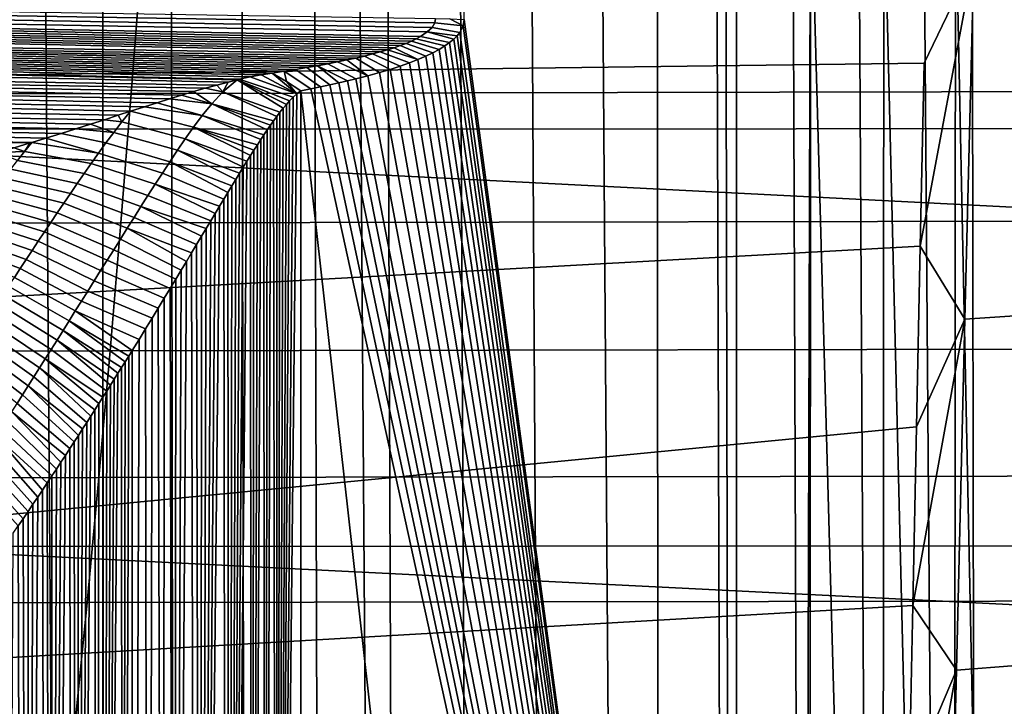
# Model space of a CAD drawing. Header units: metres. Extents: x -23 to 242, y -40 to 23.
# Tile 254 of 450: x 73.8 to 76.19, y -8.53 to -6.86. Entities that reach past the tile are written whole.
import ezdxf

# ---------------------------------------------------------------- set-up
doc = ezdxf.new("R2010")
doc.units = ezdxf.units.M
doc.layers.add('solid_10171013', color=7, linetype='CONTINUOUS')

msp = doc.modelspace()

# ---------------------------------------------------------------- linework, layer by layer
at = {"layer": 'solid_10171013'}
for points in [[(76.104385, -1.898213, 119.716393), (76.143288, -26.062107, 176.691559), (76.338768, -25.978065, 176.727234), (76.24601, -1.830336, 119.730057)], [(76.104385, -1.898213, 119.716393), (75.95903, -1.971815, 119.701981), (76.143288, -26.062107, 176.691559)], [(75.810661, -2.051144, 119.686897), (75.94709, -26.152843, 176.653046), (76.143288, -26.062107, 176.691559), (75.95903, -1.971815, 119.701981)], [(75.659042, -2.136578, 119.670906), (75.750351, -26.250383, 176.611649), (75.94709, -26.152843, 176.653046), (75.810661, -2.051144, 119.686897)], [(75.503716, -2.228655, 119.65361), (75.553268, -26.354824, 176.567307), (75.750351, -26.250383, 176.611649), (75.659042, -2.136578, 119.670906)], [(75.344513, -2.327864, 119.634789), (75.356079, -26.466238, 176.52002), (75.553268, -26.354824, 176.567307), (75.477478, -2.244663, 119.650574)], [(75.503716, -2.228655, 119.65361), (75.477478, -2.244663, 119.650574), (75.553268, -26.354824, 176.567307)], [(75.344513, -2.327864, 119.634789), (75.182076, -2.434307, 119.614563), (75.356079, -26.466238, 176.52002)], [(75.016739, -2.548087, 119.592575), (75.159157, -26.58461, 176.469772), (75.356079, -26.466238, 176.52002), (75.182076, -2.434307, 119.614563)], [(74.848808, -2.669303, 119.568451), (74.962875, -26.709896, 176.416595), (75.159157, -26.58461, 176.469772), (75.016739, -2.548087, 119.592575)], [(74.676903, -2.799476, 119.541786), (74.766434, -26.842863, 176.360153), (74.962875, -26.709896, 176.416595), (74.848808, -2.669303, 119.568451)], [(74.676903, -2.799476, 119.541786), (74.596054, -2.862911, 119.528572), (74.766434, -26.842863, 176.360153)], [(74.502319, -2.938279, 119.512711), (74.571205, -26.982815, 176.300751), (74.766434, -26.842863, 176.360153), (74.596054, -2.862911, 119.528572)], [(74.329208, -3.082758, 119.481789), (74.37986, -27.127899, 176.239166), (74.571205, -26.982815, 176.300751), (74.502319, -2.938279, 119.512711)], [(74.16114, -3.22994, 119.449669), (74.193703, -27.276999, 176.175873), (74.37986, -27.127899, 176.239166), (74.329208, -3.082758, 119.481789)], [(73.996605, -3.381177, 119.416145), (74.011604, -27.431065, 176.110474), (74.193703, -27.276999, 176.175873), (74.16114, -3.22994, 119.449669)], [(73.996605, -3.381177, 119.416145), (73.835793, -3.536384, 119.381157), (74.011604, -27.431065, 176.110474)], [(73.717133, -3.655942, 119.353729), (73.835091, -27.588884, 176.043488), (74.011604, -27.431065, 176.110474), (73.835793, -3.536384, 119.381157)], [(73.717133, -3.655942, 119.353729), (73.680176, -3.694104, 119.344887), (73.835091, -27.588884, 176.043488)], [(73.530739, -3.853148, 119.307556), (73.665634, -27.749008, 175.97551), (73.835091, -27.588884, 176.043488), (73.680176, -3.694104, 119.344887)], [(79.305382, -7.471393, 77.894066), (61.950001, -6.585158, 77.562286), (61.950001, -5.586513, 77.244003), (79.329102, -6.489503, 77.529266)], [(76.003716, -6.5142, 80.529427), (76.01281, -6.060175, 80.368004), (64.862846, -6.165939, 79.37455), (64.862846, -7.104184, 79.711151)], [(77.658401, -6.106634, 279.808746), (73.676163, -6.108139, 279.105164), (73.692307, -7.124111, 278.995392), (77.674248, -7.122291, 279.698303)], [(74.877266, -6.85745, 95.327362), (74.877266, -6.427646, 94.314804), (75.538429, -6.459542, 94.30127), (75.538429, -11.750434, 106.765831)], [(75.70343, -11.762183, 106.753777), (75.538429, -11.750434, 106.765831), (75.538429, -6.459542, 94.30127), (75.718765, -6.475808, 94.294365)], [(75.717201, -11.763705, 106.752441), (75.70343, -11.762183, 106.753777), (75.718765, -6.475808, 94.294365)], [(75.866447, -11.785673, 106.734642), (75.717201, -11.763705, 106.752441), (75.718765, -6.475808, 94.294365)], [(75.893845, -11.790813, 106.73069), (75.866447, -11.785673, 106.734642), (75.718765, -6.475808, 94.294365), (75.896767, -6.50703, 94.281113)], [(76.026184, -11.820646, 106.708542), (75.893845, -11.790813, 106.73069), (75.896767, -6.50703, 94.281113)], [(76.06694, -11.831558, 106.700676), (76.026184, -11.820646, 106.708542), (75.896767, -6.50703, 94.281113), (76.070961, -6.552955, 94.26162)], [(76.115143, -6.712284, 80.619919), (76.003716, -6.5142, 80.529427), (64.862846, -7.104184, 79.711151), (75.994591, -6.963645, 80.703056)], [(76.181511, -11.866785, 106.675743), (76.06694, -11.831558, 106.700676), (76.070961, -6.552955, 94.26162)], [(76.235107, -11.885664, 106.662598), (76.181511, -11.866785, 106.675743), (76.070961, -6.552955, 94.26162), (76.239929, -6.613204, 94.236038)], [(79.281624, -8.432868, 78.309639), (61.950001, -7.566603, 77.932579), (61.950001, -6.585158, 77.562286), (79.305382, -7.471393, 77.894066)], [(74.654144, -6.941367, 95.548729), (60.5, -6.710696, 95.637291), (60.5, -6.625322, 95.425896), (74.672722, -6.936352, 95.534805)], [(74.690208, -6.931258, 95.520821), (74.672722, -6.936352, 95.534805), (60.5, -6.625322, 95.425896)], [(74.706543, -6.926085, 95.506775), (74.690208, -6.931258, 95.520821), (60.5, -6.625322, 95.425896)], [(74.721748, -6.920827, 95.492653), (74.706543, -6.926085, 95.506775), (60.5, -6.625322, 95.425896)], [(74.735802, -6.915486, 95.478477), (74.721748, -6.920827, 95.492653), (60.5, -6.625322, 95.425896)], [(74.748642, -6.910081, 95.464279), (74.735802, -6.915486, 95.478477), (60.5, -6.625322, 95.425896)], [(74.760208, -6.904608, 95.450073), (74.748642, -6.910081, 95.464279), (60.5, -6.625322, 95.425896)], [(74.770554, -6.899058, 95.435822), (74.760208, -6.904608, 95.450073), (60.5, -6.625322, 95.425896)], [(74.787354, -6.887905, 95.407639), (74.770554, -6.899058, 95.435822), (60.5, -6.625322, 95.425896)], [(74.798866, -6.876718, 95.379967), (74.787354, -6.887905, 95.407639), (60.5, -6.625322, 95.425896)], [(74.805588, -6.865812, 95.353523), (74.798866, -6.876718, 95.379967), (60.5, -6.625322, 95.425896)], [(74.807503, -6.855207, 95.328316), (74.805588, -6.865812, 95.353523), (60.5, -6.625322, 95.425896)], [(74.275642, -7.016724, 95.775269), (60.5, -6.788481, 95.850998), (60.5, -6.710696, 95.637291), (74.303185, -7.009531, 95.752998)], [(74.325356, -7.004094, 95.736252), (74.303185, -7.009531, 95.752998), (60.5, -6.710696, 95.637291)], [(74.33033, -7.002932, 95.732674), (74.325356, -7.004094, 95.736252), (60.5, -6.710696, 95.637291)], [(74.35717, -6.997088, 95.714706), (74.33033, -7.002932, 95.732674), (60.5, -6.710696, 95.637291)], [(74.383698, -6.992006, 95.699036), (74.35717, -6.997088, 95.714706), (60.5, -6.710696, 95.637291)], [(74.409897, -6.987688, 95.685631), (74.383698, -6.992006, 95.699036), (60.5, -6.710696, 95.637291)], [(74.439095, -6.98333, 95.672043), (74.409897, -6.987688, 95.685631), (60.5, -6.710696, 95.637291)], [(74.467232, -6.978914, 95.65844), (74.439095, -6.98333, 95.672043), (60.5, -6.710696, 95.637291)], [(74.494308, -6.97444, 95.644821), (74.467232, -6.978914, 95.65844), (60.5, -6.710696, 95.637291)], [(74.520317, -6.96991, 95.631187), (74.494308, -6.97444, 95.644821), (60.5, -6.710696, 95.637291)], [(74.545265, -6.965322, 95.617546), (74.520317, -6.96991, 95.631187), (60.5, -6.710696, 95.637291)], [(74.569153, -6.960671, 95.603874), (74.545265, -6.965322, 95.617546), (60.5, -6.710696, 95.637291)], [(74.591995, -6.95595, 95.590157), (74.569153, -6.960671, 95.603874), (60.5, -6.710696, 95.637291)], [(74.613785, -6.951163, 95.576401), (74.591995, -6.95595, 95.590157), (60.5, -6.710696, 95.637291)], [(74.634506, -6.946305, 95.562599), (74.613785, -6.951163, 95.576401), (60.5, -6.710696, 95.637291)], [(74.654144, -6.941367, 95.548729), (74.634506, -6.946305, 95.562599), (60.5, -6.710696, 95.637291)], [(71.303764, -7.041927, 251.599991), (71.328163, -6.725116, 251.461563), (74.091881, -6.720509, 252.029938), (74.067947, -7.037704, 252.166504)], [(74.067947, -7.037704, 252.166504), (74.091881, -6.720509, 252.029938), (76.848671, -6.714632, 252.596848), (76.825233, -7.03208, 252.731583)], [(76.115143, -6.712284, 80.619919), (75.994591, -6.963645, 80.703056), (75.985504, -7.408175, 80.888779)], [(76.115143, -6.712284, 80.619919), (75.985504, -7.408175, 80.888779), (76.094002, -7.585477, 80.982292)], [(76.115143, -6.712284, 80.619919), (76.094002, -7.585477, 80.982292), (76.239082, -7.575611, 81.012131), (76.260147, -6.70392, 80.650543)], [(74.035774, -7.090316, 96.016678), (60.5, -6.858678, 96.067032), (60.5, -6.788481, 95.850998), (74.06636, -7.080494, 95.982697)], [(74.099777, -7.069784, 95.946335), (74.06636, -7.080494, 95.982697), (60.5, -6.788481, 95.850998)], [(74.13063, -7.059976, 95.913628), (74.099777, -7.069784, 95.946335), (60.5, -6.788481, 95.850998)], [(74.16082, -7.050505, 95.882561), (74.13063, -7.059976, 95.913628), (60.5, -6.788481, 95.850998)], [(74.190323, -7.041402, 95.853142), (74.16082, -7.050505, 95.882561), (60.5, -6.788481, 95.850998)], [(74.219299, -7.032721, 95.825455), (74.190323, -7.041402, 95.853142), (60.5, -6.788481, 95.850998)], [(74.247696, -7.024466, 95.799431), (74.219299, -7.032721, 95.825455), (60.5, -6.788481, 95.850998)], [(74.275642, -7.016724, 95.775269), (74.247696, -7.024466, 95.799431), (60.5, -6.788481, 95.850998)], [(73.826469, -7.156158, 96.263596), (60.5, -6.921353, 96.285652), (60.5, -6.858678, 96.067032), (73.860344, -7.145813, 96.22226)], [(73.8974, -7.134326, 96.177582), (73.860344, -7.145813, 96.22226), (60.5, -6.858678, 96.067032)], [(73.933411, -7.123012, 96.134743), (73.8974, -7.134326, 96.177582), (60.5, -6.858678, 96.067032)], [(73.968437, -7.111894, 96.093681), (73.933411, -7.123012, 96.134743), (60.5, -6.858678, 96.067032)], [(74.002571, -7.100983, 96.054321), (73.968437, -7.111894, 96.093681), (60.5, -6.858678, 96.067032)], [(74.035774, -7.090316, 96.016678), (74.002571, -7.100983, 96.054321), (60.5, -6.858678, 96.067032)], [(74.866287, -6.888909, 95.402946), (74.798866, -6.876718, 95.379967), (74.805588, -6.865812, 95.353523), (74.874802, -6.872979, 95.364273)], [(74.842392, -6.856049, 95.327957), (74.874802, -6.872979, 95.364273), (74.805588, -6.865812, 95.353523), (74.807503, -6.855207, 95.328316)], [(74.842392, -6.856049, 95.327957), (74.877266, -6.85745, 95.327362), (74.874802, -6.872979, 95.364273)], [(75.538429, -11.750434, 106.765831), (74.874802, -6.872979, 95.364273), (74.877266, -6.85745, 95.327362)], [(74.851624, -6.905222, 95.443344), (74.841583, -6.913464, 95.464111), (74.770554, -6.899058, 95.435822), (74.787354, -6.887905, 95.407639)], [(74.866287, -6.888909, 95.402946), (74.85981, -6.897034, 95.422958), (74.787354, -6.887905, 95.407639), (74.798866, -6.876718, 95.379967)], [(74.851624, -6.905222, 95.443344), (74.787354, -6.887905, 95.407639), (74.85981, -6.897034, 95.422958)], [(75.538429, -11.750434, 106.765831), (74.85981, -6.897034, 95.422958), (74.866287, -6.888909, 95.402946)], [(75.538429, -11.750434, 106.765831), (74.866287, -6.888909, 95.402946), (74.874802, -6.872979, 95.364273)], [(74.800766, -6.938343, 95.528191), (74.735802, -6.915486, 95.478477), (74.748642, -6.910081, 95.464279), (74.816193, -6.930096, 95.506699)], [(74.816193, -6.930096, 95.506699), (74.748642, -6.910081, 95.464279), (74.760208, -6.904608, 95.450073), (74.829788, -6.921782, 95.485283)], [(74.841583, -6.913464, 95.464111), (74.829788, -6.921782, 95.485283), (74.760208, -6.904608, 95.450073), (74.770554, -6.899058, 95.435822)], [(75.538429, -11.750434, 106.765831), (74.829788, -6.921782, 95.485283), (74.841583, -6.913464, 95.464111)], [(75.538429, -11.750434, 106.765831), (74.841583, -6.913464, 95.464111), (74.851624, -6.905222, 95.443344)], [(75.538429, -11.750434, 106.765831), (74.851624, -6.905222, 95.443344), (74.85981, -6.897034, 95.422958)], [(73.822258, -7.157435, 96.268776), (73.783005, -7.169191, 96.317284), (60.5, -6.921353, 96.285652)], [(73.826469, -7.156158, 96.263596), (73.822258, -7.157435, 96.268776), (60.5, -6.921353, 96.285652)], [(74.743683, -6.96278, 95.593422), (74.721123, -6.970755, 95.615234), (74.654144, -6.941367, 95.548729), (74.672722, -6.936352, 95.534805)], [(74.764473, -6.954721, 95.571648), (74.743683, -6.96278, 95.593422), (74.672722, -6.936352, 95.534805), (74.690208, -6.931258, 95.520821)], [(74.764473, -6.954721, 95.571648), (74.690208, -6.931258, 95.520821), (74.706543, -6.926085, 95.506775)], [(74.764473, -6.954721, 95.571648), (74.706543, -6.926085, 95.506775), (74.721748, -6.920827, 95.492653), (74.783508, -6.946562, 95.549873)], [(74.783508, -6.946562, 95.549873), (74.721748, -6.920827, 95.492653), (74.735802, -6.915486, 95.478477), (74.800766, -6.938343, 95.528191)], [(75.538429, -11.750434, 106.765831), (74.783508, -6.946562, 95.549873), (74.800766, -6.938343, 95.528191)], [(75.538429, -11.750434, 106.765831), (74.800766, -6.938343, 95.528191), (74.816193, -6.930096, 95.506699)], [(75.538429, -11.750434, 106.765831), (74.816193, -6.930096, 95.506699), (74.829788, -6.921782, 95.485283)], [(74.643158, -6.994097, 95.680679), (74.613792, -7.001675, 95.702477), (74.545265, -6.965322, 95.617546), (74.569153, -6.960671, 95.603874)], [(74.643158, -6.994097, 95.680679), (74.569153, -6.960671, 95.603874), (74.591995, -6.95595, 95.590157)], [(74.643158, -6.994097, 95.680679), (74.591995, -6.95595, 95.590157), (74.613785, -6.951163, 95.576401), (74.670837, -6.986419, 95.658882)], [(74.670837, -6.986419, 95.658882), (74.613785, -6.951163, 95.576401), (74.634506, -6.946305, 95.562599), (74.696823, -6.978639, 95.63707)], [(74.696823, -6.978639, 95.63707), (74.634506, -6.946305, 95.562599), (74.654144, -6.941367, 95.548729), (74.721123, -6.970755, 95.615234)], [(75.538429, -11.750434, 106.765831), (74.721123, -6.970755, 95.615234), (74.743683, -6.96278, 95.593422)], [(75.538429, -11.750434, 106.765831), (74.743683, -6.96278, 95.593422), (74.764473, -6.954721, 95.571648)], [(75.538429, -11.750434, 106.765831), (74.764473, -6.954721, 95.571648), (74.783508, -6.946562, 95.549873)], [(75.985504, -7.408175, 80.888779), (75.994591, -6.963645, 80.703056), (64.862846, -7.104184, 79.711151), (64.862846, -8.023236, 80.097092)], [(74.444817, -7.008325, 95.737991), (74.409897, -6.987688, 95.685631), (74.439095, -6.98333, 95.672043)], [(74.503868, -7.026225, 95.775055), (74.439095, -6.98333, 95.672043), (74.467232, -6.978914, 95.65844), (74.527336, -7.021402, 95.760544)], [(74.444817, -7.008325, 95.737991), (74.439095, -6.98333, 95.672043), (74.503868, -7.026225, 95.775055), (74.479668, -7.031003, 95.789558)], [(74.527336, -7.021402, 95.760544), (74.467232, -6.978914, 95.65844), (74.494308, -6.97444, 95.644821), (74.550064, -7.016536, 95.746033)], [(74.550064, -7.016536, 95.746033), (74.494308, -6.97444, 95.644821), (74.520317, -6.96991, 95.631187), (74.572044, -7.011626, 95.731514)], [(74.613792, -7.001675, 95.702477), (74.593285, -7.006672, 95.716995), (74.520317, -6.96991, 95.631187), (74.545265, -6.965322, 95.617546)], [(74.572044, -7.011626, 95.731514), (74.520317, -6.96991, 95.631187), (74.593285, -7.006672, 95.716995)], [(75.538429, -11.750434, 106.765831), (74.643158, -6.994097, 95.680679), (74.670837, -6.986419, 95.658882)], [(75.538429, -11.750434, 106.765831), (74.670837, -6.986419, 95.658882), (74.696823, -6.978639, 95.63707)], [(75.538429, -11.750434, 106.765831), (74.696823, -6.978639, 95.63707), (74.721123, -6.970755, 95.615234)], [(74.29052, -7.033258, 95.82122), (74.275642, -7.016724, 95.775269), (74.303185, -7.009531, 95.752998)], [(74.29052, -7.033258, 95.82122), (74.303185, -7.009531, 95.752998), (74.325356, -7.004094, 95.736252)], [(74.29052, -7.033258, 95.82122), (74.325356, -7.004094, 95.736252), (74.436852, -7.073045, 95.896706), (74.429123, -7.082785, 95.921616)], [(74.461166, -7.04635, 95.828629), (74.452682, -7.054773, 95.850113), (74.325356, -7.004094, 95.736252), (74.33033, -7.002932, 95.732674)], [(74.44471, -7.063708, 95.872864), (74.325356, -7.004094, 95.736252), (74.452682, -7.054773, 95.850113)], [(74.436852, -7.073045, 95.896706), (74.325356, -7.004094, 95.736252), (74.44471, -7.063708, 95.872864)], [(74.470177, -7.038435, 95.808456), (74.461166, -7.04635, 95.828629), (74.33033, -7.002932, 95.732674), (74.35717, -6.997088, 95.714706)], [(74.470177, -7.038435, 95.808456), (74.35717, -6.997088, 95.714706), (74.383698, -6.992006, 95.699036)], [(74.470177, -7.038435, 95.808456), (74.383698, -6.992006, 95.699036), (74.409897, -6.987688, 95.685631)], [(74.444817, -7.008325, 95.737991), (74.470177, -7.038435, 95.808456), (74.409897, -6.987688, 95.685631)], [(74.444817, -7.008325, 95.737991), (74.479668, -7.031003, 95.789558), (74.470177, -7.038435, 95.808456)], [(75.538429, -11.750434, 106.765831), (74.572044, -7.011626, 95.731514), (74.593285, -7.006672, 95.716995)], [(75.538429, -11.750434, 106.765831), (74.593285, -7.006672, 95.716995), (74.613792, -7.001675, 95.702477)], [(75.538429, -11.750434, 106.765831), (74.613792, -7.001675, 95.702477), (74.643158, -6.994097, 95.680679)], [(74.042839, -7.351829, 252.309723), (74.067947, -7.037704, 252.166504), (76.825233, -7.03208, 252.731583), (76.800629, -7.346531, 252.872955)], [(74.263649, -7.062047, 95.904808), (74.190323, -7.041402, 95.853142), (74.219299, -7.032721, 95.825455)], [(74.29052, -7.033258, 95.82122), (74.263649, -7.062047, 95.904808), (74.219299, -7.032721, 95.825455), (74.247696, -7.024466, 95.799431)], [(74.29052, -7.033258, 95.82122), (74.247696, -7.024466, 95.799431), (74.275642, -7.016724, 95.775269)], [(74.263649, -7.062047, 95.904808), (74.29052, -7.033258, 95.82122), (74.42144, -7.092923, 95.947609), (74.41375, -7.103445, 95.97467)], [(74.29052, -7.033258, 95.82122), (74.429123, -7.082785, 95.921616), (74.42144, -7.092923, 95.947609)], [(74.470177, -7.038435, 95.808456), (74.479668, -7.031003, 95.789558), (74.479668, -11.754031, 106.916313), (74.420731, -11.7581, 106.938278)], [(75.010025, -11.752278, 106.841049), (74.479668, -7.031003, 95.789558), (74.503868, -7.026225, 95.775055), (75.538429, -11.750434, 106.765831)], [(75.010025, -11.752278, 106.841049), (74.479668, -11.754031, 106.916313), (74.479668, -7.031003, 95.789558)], [(75.538429, -11.750434, 106.765831), (74.503868, -7.026225, 95.775055), (74.527336, -7.021402, 95.760544)], [(75.538429, -11.750434, 106.765831), (74.527336, -7.021402, 95.760544), (74.550064, -7.016536, 95.746033)], [(75.538429, -11.750434, 106.765831), (74.550064, -7.016536, 95.746033), (74.572044, -7.011626, 95.731514)], [(71.278198, -7.355595, 251.745087), (71.303764, -7.041927, 251.599991), (74.067947, -7.037704, 252.166504), (74.042839, -7.351829, 252.309723)], [(74.263649, -7.062047, 95.904808), (74.240425, -7.090618, 95.987915), (74.13063, -7.059976, 95.913628), (74.16082, -7.050505, 95.882561)], [(74.263649, -7.062047, 95.904808), (74.16082, -7.050505, 95.882561), (74.190323, -7.041402, 95.853142)], [(74.461166, -7.04635, 95.828629), (74.470177, -7.038435, 95.808456), (74.420731, -11.7581, 106.938278)], [(74.452682, -7.054773, 95.850113), (74.461166, -7.04635, 95.828629), (74.420731, -11.7581, 106.938278)], [(74.44471, -7.063708, 95.872864), (74.452682, -7.054773, 95.850113), (74.420731, -11.7581, 106.938278)], [(74.045204, -7.106498, 96.068626), (74.035774, -7.090316, 96.016678), (74.06636, -7.080494, 95.982697)], [(74.219193, -7.119003, 96.0709), (74.199211, -7.147203, 96.153893), (74.045204, -7.106498, 96.068626), (74.06636, -7.080494, 95.982697)], [(74.240425, -7.090618, 95.987915), (74.219193, -7.119003, 96.0709), (74.06636, -7.080494, 95.982697), (74.099777, -7.069784, 95.946335)], [(74.240425, -7.090618, 95.987915), (74.099777, -7.069784, 95.946335), (74.13063, -7.059976, 95.913628)], [(74.240425, -7.090618, 95.987915), (74.263649, -7.062047, 95.904808), (74.398247, -7.125667, 96.032059), (74.390381, -7.137365, 96.062416)], [(74.263649, -7.062047, 95.904808), (74.41375, -7.103445, 95.97467), (74.406036, -7.11436, 96.002808)], [(74.263649, -7.062047, 95.904808), (74.406036, -7.11436, 96.002808), (74.398247, -7.125667, 96.032059)], [(74.436852, -7.073045, 95.896706), (74.44471, -7.063708, 95.872864), (74.420731, -11.7581, 106.938278)], [(74.429123, -7.082785, 95.921616), (74.436852, -7.073045, 95.896706), (74.420731, -11.7581, 106.938278)], [(74.42144, -7.092923, 95.947609), (74.429123, -7.082785, 95.921616), (74.420731, -11.7581, 106.938278)], [(74.045204, -7.106498, 96.068626), (74.02536, -7.132156, 96.154076), (73.968437, -7.111894, 96.093681), (74.002571, -7.100983, 96.054321)], [(74.045204, -7.106498, 96.068626), (74.002571, -7.100983, 96.054321), (74.035774, -7.090316, 96.016678)], [(74.199211, -7.147203, 96.153893), (74.180077, -7.175207, 96.236969), (74.02536, -7.132156, 96.154076), (74.045204, -7.106498, 96.068626)], [(74.219193, -7.119003, 96.0709), (74.240425, -7.090618, 95.987915), (74.382385, -7.149468, 96.093941), (74.374275, -7.161968, 96.126617)], [(74.240425, -7.090618, 95.987915), (74.390381, -7.137365, 96.062416), (74.382385, -7.149468, 96.093941)], [(74.406036, -7.11436, 96.002808), (74.41375, -7.103445, 95.97467), (74.420731, -11.7581, 106.938278), (74.392464, -11.759649, 106.95108)], [(74.41375, -7.103445, 95.97467), (74.42144, -7.092923, 95.947609), (74.420731, -11.7581, 106.938278)], [(77.674248, -7.122291, 279.698303), (73.692307, -7.124111, 278.995392), (73.711601, -8.137824, 278.867004), (77.693214, -8.135656, 279.569275)], [(74.02536, -7.132156, 96.154076), (74.006424, -7.157518, 96.239265), (73.8974, -7.134326, 96.177582), (73.933411, -7.123012, 96.134743)], [(74.02536, -7.132156, 96.154076), (73.933411, -7.123012, 96.134743), (73.968437, -7.111894, 96.093681)], [(74.199211, -7.147203, 96.153893), (74.219193, -7.119003, 96.0709), (74.357582, -7.188217, 96.195656), (74.348976, -7.201973, 96.232056)], [(74.219193, -7.119003, 96.0709), (74.374275, -7.161968, 96.126617), (74.366005, -7.174886, 96.160522)], [(74.219193, -7.119003, 96.0709), (74.366005, -7.174886, 96.160522), (74.357582, -7.188217, 96.195656)], [(74.390381, -7.137365, 96.062416), (74.398247, -7.125667, 96.032059), (74.392464, -11.759649, 106.95108)], [(74.398247, -7.125667, 96.032059), (74.406036, -7.11436, 96.002808), (74.392464, -11.759649, 106.95108)], [(73.988174, -7.182602, 96.32431), (73.826469, -7.156158, 96.263596), (73.860344, -7.145813, 96.22226)], [(74.006424, -7.157518, 96.239265), (73.988174, -7.182602, 96.32431), (73.860344, -7.145813, 96.22226), (73.8974, -7.134326, 96.177582)], [(74.180077, -7.175207, 96.236969), (74.161552, -7.203004, 96.320152), (74.006424, -7.157518, 96.239265), (74.02536, -7.132156, 96.154076)], [(74.180077, -7.175207, 96.236969), (74.199211, -7.147203, 96.153893), (74.340172, -7.216169, 96.269798), (74.331177, -7.230797, 96.308876)], [(74.199211, -7.147203, 96.153893), (74.348976, -7.201973, 96.232056), (74.340172, -7.216169, 96.269798)], [(74.382385, -7.149468, 96.093941), (74.390381, -7.137365, 96.062416), (74.392464, -11.759649, 106.95108), (74.360237, -11.761063, 106.967407)], [(74.374275, -7.161968, 96.126617), (74.382385, -7.149468, 96.093941), (74.360237, -11.761063, 106.967407)], [(73.808655, -7.178259, 96.34977), (73.742622, -7.181027, 96.367752), (73.783005, -7.169191, 96.317284)], [(73.808655, -7.178259, 96.34977), (73.791466, -7.200049, 96.435715), (73.742622, -7.181027, 96.367752)], [(73.808655, -7.178259, 96.34977), (73.783005, -7.169191, 96.317284), (73.822258, -7.157435, 96.268776)], [(73.970474, -7.207417, 96.409286), (73.953239, -7.231967, 96.49424), (73.791466, -7.200049, 96.435715), (73.808655, -7.178259, 96.34977)], [(73.808655, -7.178259, 96.34977), (73.822258, -7.157435, 96.268776), (73.826469, -7.156158, 96.263596)], [(73.988174, -7.182602, 96.32431), (73.970474, -7.207417, 96.409286), (73.808655, -7.178259, 96.34977), (73.826469, -7.156158, 96.263596)], [(74.161552, -7.203004, 96.320152), (74.143501, -7.230581, 96.403458), (73.988174, -7.182602, 96.32431), (74.006424, -7.157518, 96.239265)], [(74.161552, -7.203004, 96.320152), (74.180077, -7.175207, 96.236969), (74.321945, -7.245892, 96.349396), (74.312492, -7.261436, 96.391335)], [(74.180077, -7.175207, 96.236969), (74.331177, -7.230797, 96.308876), (74.321945, -7.245892, 96.349396)], [(74.357582, -7.188217, 96.195656), (74.366005, -7.174886, 96.160522), (74.360237, -11.761063, 106.967407)], [(74.366005, -7.174886, 96.160522), (74.374275, -7.161968, 96.126617), (74.360237, -11.761063, 106.967407)], [(73.953239, -7.231967, 96.49424), (73.936386, -7.256251, 96.579193), (73.774757, -7.221557, 96.521568), (73.791466, -7.200049, 96.435715)], [(74.143501, -7.230581, 96.403458), (74.125832, -7.257928, 96.486885), (73.970474, -7.207417, 96.409286), (73.988174, -7.182602, 96.32431)], [(74.348976, -7.201973, 96.232056), (74.357582, -7.188217, 96.195656), (74.360237, -11.761063, 106.967407), (74.30687, -11.762473, 106.99839)], [(74.340172, -7.216169, 96.269798), (74.348976, -7.201973, 96.232056), (74.30687, -11.762473, 106.99839)], [(73.936386, -7.256251, 96.579193), (73.919891, -7.280271, 96.664169), (73.758484, -7.242786, 96.607361), (73.774757, -7.221557, 96.521568)], [(74.125832, -7.257928, 96.486885), (74.108475, -7.285037, 96.570435), (73.953239, -7.231967, 96.49424), (73.970474, -7.207417, 96.409286)], [(74.143501, -7.230581, 96.403458), (74.161552, -7.203004, 96.320152), (74.30278, -7.277466, 96.434822), (74.292816, -7.293978, 96.479866)], [(74.161552, -7.203004, 96.320152), (74.312492, -7.261436, 96.391335), (74.30278, -7.277466, 96.434822)], [(74.331177, -7.230797, 96.308876), (74.340172, -7.216169, 96.269798), (74.30687, -11.762473, 106.99839)], [(73.919891, -7.280271, 96.664169), (73.903702, -7.304022, 96.749168), (73.742615, -7.263741, 96.693115), (73.758484, -7.242786, 96.607361)], [(74.108475, -7.285037, 96.570435), (74.091393, -7.311898, 96.654099), (73.936386, -7.256251, 96.579193), (73.953239, -7.231967, 96.49424)], [(74.125832, -7.257928, 96.486885), (74.143501, -7.230581, 96.403458), (74.292816, -7.293978, 96.479866), (74.282578, -7.310988, 96.526543)], [(74.321945, -7.245892, 96.349396), (74.331177, -7.230797, 96.308876), (74.30687, -11.762473, 106.99839)], [(74.312492, -7.261436, 96.391335), (74.321945, -7.245892, 96.349396), (74.30687, -11.762473, 106.99839)], [(73.903702, -7.304022, 96.749168), (73.88781, -7.327505, 96.834206), (73.727104, -7.284421, 96.778854), (73.742615, -7.263741, 96.693115)], [(74.091393, -7.311898, 96.654099), (74.074554, -7.338505, 96.737869), (73.919891, -7.280271, 96.664169), (73.936386, -7.256251, 96.579193)], [(74.108475, -7.285037, 96.570435), (74.125832, -7.257928, 96.486885), (74.272049, -7.32852, 96.574944), (74.261223, -7.346564, 96.625076)], [(74.125832, -7.257928, 96.486885), (74.282578, -7.310988, 96.526543), (74.272049, -7.32852, 96.574944)], [(74.30278, -7.277466, 96.434822), (74.312492, -7.261436, 96.391335), (74.30687, -11.762473, 106.99839)], [(73.88781, -7.327505, 96.834206), (73.872185, -7.350718, 96.919289), (73.711937, -7.304827, 96.864578), (73.727104, -7.284421, 96.778854)], [(74.074554, -7.338505, 96.737869), (74.057938, -7.364852, 96.821747), (73.903702, -7.304022, 96.749168), (73.919891, -7.280271, 96.664169)], [(74.091393, -7.311898, 96.654099), (74.108475, -7.285037, 96.570435), (74.261223, -7.346564, 96.625076), (74.250069, -7.365162, 96.677094)], [(74.282578, -7.310988, 96.526543), (74.292816, -7.293978, 96.479866), (74.298424, -11.762588, 107.003754), (74.235703, -11.762511, 107.047707)], [(74.292816, -7.293978, 96.479866), (74.30278, -7.277466, 96.434822), (74.30687, -11.762473, 106.99839), (74.298424, -11.762588, 107.003754)], [(73.872185, -7.350718, 96.919289), (73.856827, -7.373656, 97.00441), (73.697105, -7.32496, 96.95031), (73.711937, -7.304827, 96.864578)], [(74.057938, -7.364852, 96.821747), (74.041527, -7.390934, 96.905731), (73.88781, -7.327505, 96.834206), (73.903702, -7.304022, 96.749168)], [(74.074554, -7.338505, 96.737869), (74.091393, -7.311898, 96.654099), (74.238602, -7.384293, 96.73098), (74.226784, -7.404003, 96.786903)], [(74.091393, -7.311898, 96.654099), (74.250069, -7.365162, 96.677094), (74.238602, -7.384293, 96.73098)], [(74.272049, -7.32852, 96.574944), (74.282578, -7.310988, 96.526543), (74.235703, -11.762511, 107.047707)], [(73.841721, -7.39632, 97.089577), (73.826866, -7.418706, 97.174782), (73.668388, -7.3644, 97.12178), (73.682594, -7.344818, 97.036041)], [(73.856827, -7.373656, 97.00441), (73.841721, -7.39632, 97.089577), (73.682594, -7.344818, 97.036041), (73.697105, -7.32496, 96.95031)], [(74.041527, -7.390934, 96.905731), (74.025307, -7.416746, 96.989807), (73.872185, -7.350718, 96.919289), (73.88781, -7.327505, 96.834206)], [(74.057938, -7.364852, 96.821747), (74.074554, -7.338505, 96.737869), (74.226784, -7.404003, 96.786903), (74.214615, -7.424279, 96.844872)], [(74.261223, -7.346564, 96.625076), (74.272049, -7.32852, 96.574944), (74.235703, -11.762511, 107.047707)], [(71.25145, -7.665941, 251.89682), (71.278198, -7.355595, 251.745087), (74.042839, -7.351829, 252.309723), (74.016563, -7.662708, 252.459595)], [(73.826866, -7.418706, 97.174782), (73.812248, -7.440814, 97.260033), (73.654495, -7.383708, 97.207527), (73.668388, -7.3644, 97.12178)], [(74.025307, -7.416746, 96.989807), (74.009277, -7.442283, 97.073975), (73.856827, -7.373656, 97.00441), (73.872185, -7.350718, 96.919289)], [(74.016563, -7.662708, 252.459595), (74.042839, -7.351829, 252.309723), (76.800629, -7.346531, 252.872955), (76.774872, -7.657815, 253.020981)], [(74.041527, -7.390934, 96.905731), (74.057938, -7.364852, 96.821747), (74.202072, -7.445145, 96.905006), (74.18914, -7.466623, 96.96743)], [(74.057938, -7.364852, 96.821747), (74.214615, -7.424279, 96.844872), (74.202072, -7.445145, 96.905006)], [(74.250069, -7.365162, 96.677094), (74.261223, -7.346564, 96.625076), (74.235703, -11.762511, 107.047707)], [(74.238602, -7.384293, 96.73098), (74.250069, -7.365162, 96.677094), (74.235703, -11.762511, 107.047707)], [(73.812248, -7.440814, 97.260033), (73.797874, -7.462639, 97.345314), (73.640907, -7.402739, 97.293282), (73.654495, -7.383708, 97.207527)], [(74.009277, -7.442283, 97.073975), (73.993431, -7.467542, 97.158234), (73.841721, -7.39632, 97.089577), (73.856827, -7.373656, 97.00441)], [(74.025307, -7.416746, 96.989807), (74.041527, -7.390934, 96.905731), (74.18914, -7.466623, 96.96743), (74.175827, -7.488698, 97.03215)], [(74.226784, -7.404003, 96.786903), (74.238602, -7.384293, 96.73098), (74.235703, -11.762511, 107.047707)], [(75.985504, -7.408175, 80.888779), (64.862846, -8.023236, 80.097092), (64.862846, -8.920504, 80.531273), (75.976402, -7.847472, 81.086441)], [(73.797874, -7.462639, 97.345314), (73.78373, -7.484181, 97.430641), (73.627617, -7.421492, 97.379044), (73.640907, -7.402739, 97.293282)], [(73.993431, -7.467542, 97.158234), (73.977753, -7.492518, 97.242569), (73.826866, -7.418706, 97.174782), (73.841721, -7.39632, 97.089577)], [(74.009277, -7.442283, 97.073975), (74.025307, -7.416746, 96.989807), (74.175827, -7.488698, 97.03215), (74.162079, -7.511423, 97.099396)], [(74.214615, -7.424279, 96.844872), (74.226784, -7.404003, 96.786903), (74.235703, -11.762511, 107.047707), (74.224411, -11.762315, 107.056396)], [(76.094002, -7.585477, 80.982292), (75.985504, -7.408175, 80.888779), (75.976402, -7.847472, 81.086441)], [(73.962257, -7.517209, 97.326981), (73.94693, -7.54161, 97.411469), (73.797874, -7.462639, 97.345314), (73.812248, -7.440814, 97.260033)], [(73.977753, -7.492518, 97.242569), (73.962257, -7.517209, 97.326981), (73.812248, -7.440814, 97.260033), (73.826866, -7.418706, 97.174782)], [(74.202072, -7.445145, 96.905006), (74.214615, -7.424279, 96.844872), (74.224411, -11.762315, 107.056396), (74.172462, -11.76062, 107.099464)], [(73.94693, -7.54161, 97.411469), (73.931786, -7.565719, 97.496025), (73.78373, -7.484181, 97.430641), (73.797874, -7.462639, 97.345314)], [(73.993431, -7.467542, 97.158234), (74.009277, -7.442283, 97.073975), (74.162079, -7.511423, 97.099396), (74.147919, -7.534763, 97.169128)], [(74.18914, -7.466623, 96.96743), (74.202072, -7.445145, 96.905006), (74.172462, -11.76062, 107.099464)], [(73.931786, -7.565719, 97.496025), (73.916809, -7.589532, 97.58065), (73.769836, -7.505438, 97.515999), (73.78373, -7.484181, 97.430641)], [(73.977753, -7.492518, 97.242569), (73.993431, -7.467542, 97.158234), (74.147919, -7.534763, 97.169128), (74.133301, -7.558773, 97.241608)], [(74.162079, -7.511423, 97.099396), (74.175827, -7.488698, 97.03215), (74.172462, -11.76062, 107.099464)], [(74.175827, -7.488698, 97.03215), (74.18914, -7.466623, 96.96743), (74.172462, -11.76062, 107.099464)], [(73.916809, -7.589532, 97.58065), (73.902008, -7.613047, 97.665337), (73.756172, -7.526407, 97.601387), (73.769836, -7.505438, 97.515999)], [(73.962257, -7.517209, 97.326981), (73.977753, -7.492518, 97.242569), (74.133301, -7.558773, 97.241608), (74.11824, -7.583429, 97.316833)], [(74.147919, -7.534763, 97.169128), (74.162079, -7.511423, 97.099396), (74.172462, -11.76062, 107.099464), (74.145607, -11.759221, 107.123802)], [(73.902008, -7.613047, 97.665337), (73.88739, -7.63626, 97.750076), (73.742752, -7.547087, 97.686806), (73.756172, -7.526407, 97.601387)], [(73.94693, -7.54161, 97.411469), (73.962257, -7.517209, 97.326981), (74.11824, -7.583429, 97.316833), (74.102707, -7.608759, 97.394989)], [(74.133301, -7.558773, 97.241608), (74.147919, -7.534763, 97.169128), (74.145607, -11.759221, 107.123802)], [(73.88739, -7.63626, 97.750076), (73.872948, -7.659168, 97.834869), (73.729576, -7.567476, 97.772247), (73.742752, -7.547087, 97.686806)], [(73.931786, -7.565719, 97.496025), (73.94693, -7.54161, 97.411469), (74.102707, -7.608759, 97.394989), (74.08667, -7.634778, 97.476242)], [(74.11824, -7.583429, 97.316833), (74.133301, -7.558773, 97.241608), (74.145607, -11.759221, 107.123802), (74.109138, -11.756728, 107.159241)], [(79.258148, -9.371301, 78.774841), (61.950001, -8.526404, 78.353287), (61.950001, -7.566603, 77.932579), (79.281624, -8.432868, 78.309639)], [(73.872948, -7.659168, 97.834869), (73.858696, -7.681767, 97.919716), (73.716652, -7.587572, 97.857712), (73.729576, -7.567476, 97.772247)], [(73.916809, -7.589532, 97.58065), (73.931786, -7.565719, 97.496025), (74.07016, -7.661466, 97.560623), (74.061691, -7.675085, 97.604118)], [(73.931786, -7.565719, 97.496025), (74.08667, -7.634778, 97.476242), (74.07016, -7.661466, 97.560623)], [(74.102707, -7.608759, 97.394989), (74.11824, -7.583429, 97.316833), (74.109138, -11.756728, 107.159241)], [(76.094002, -7.585477, 80.982292), (75.976402, -7.847472, 81.086441), (75.967361, -8.281206, 81.295898)], [(76.094002, -7.585477, 80.982292), (75.967361, -8.281206, 81.295898), (76.073029, -8.438225, 81.390602)], [(76.094002, -7.585477, 80.982292), (76.073029, -8.438225, 81.390602), (76.21817, -8.426883, 81.419563), (76.239082, -7.575611, 81.012131)], [(73.844627, -7.704056, 98.004601), (73.83075, -7.726031, 98.089531), (73.691536, -7.626876, 98.028679), (73.703972, -7.607372, 97.943192)], [(73.858696, -7.681767, 97.919716), (73.844627, -7.704056, 98.004601), (73.703972, -7.607372, 97.943192), (73.716652, -7.587572, 97.857712)], [(73.902008, -7.613047, 97.665337), (73.916809, -7.589532, 97.58065), (74.053101, -7.688875, 97.64846), (74.044395, -7.702827, 97.693634)], [(73.916809, -7.589532, 97.58065), (74.061691, -7.675085, 97.604118), (74.053101, -7.688875, 97.64846)], [(74.08667, -7.634778, 97.476242), (74.102707, -7.608759, 97.394989), (74.109138, -11.756728, 107.159241), (74.070686, -11.753315, 107.199715)], [(73.83075, -7.726031, 98.089531), (73.81707, -7.747688, 98.1745), (73.679367, -7.64608, 98.114174), (73.691536, -7.626876, 98.028679)], [(73.88739, -7.63626, 97.750076), (73.902008, -7.613047, 97.665337), (74.035553, -7.716953, 97.739708), (74.026566, -7.731262, 97.786728)], [(73.902008, -7.613047, 97.665337), (74.044395, -7.702827, 97.693634), (74.035553, -7.716953, 97.739708)], [(73.81707, -7.747688, 98.1745), (73.803589, -7.769024, 98.259491), (73.667458, -7.664983, 98.199677), (73.679367, -7.64608, 98.114174)], [(73.872948, -7.659168, 97.834869), (73.88739, -7.63626, 97.750076), (74.017426, -7.745759, 97.834747), (74.008163, -7.76042, 97.883682)], [(73.88739, -7.63626, 97.750076), (74.026566, -7.731262, 97.786728), (74.017426, -7.745759, 97.834747)], [(74.07016, -7.661466, 97.560623), (74.08667, -7.634778, 97.476242), (74.070686, -11.753315, 107.199715)], [(71.223541, -7.97279, 252.055176), (71.25145, -7.665941, 251.89682), (74.016563, -7.662708, 252.459595), (73.989128, -7.970166, 252.616074)], [(73.803589, -7.769024, 98.259491), (73.790314, -7.790036, 98.344521), (73.655807, -7.683583, 98.285172), (73.667458, -7.664983, 98.199677)], [(73.858696, -7.681767, 97.919716), (73.872948, -7.659168, 97.834869), (74.008163, -7.76042, 97.883682), (73.998779, -7.775248, 97.933578)], [(73.989128, -7.970166, 252.616074), (74.016563, -7.662708, 252.459595), (76.774872, -7.657815, 253.020981), (76.747948, -7.965761, 253.175629)], [(74.061691, -7.675085, 97.604118), (74.07016, -7.661466, 97.560623), (74.070686, -11.753315, 107.199715), (74.046242, -11.750679, 107.227142)], [(74.053101, -7.688875, 97.64846), (74.061691, -7.675085, 97.604118), (74.046242, -11.750679, 107.227142)], [(73.83075, -7.726031, 98.089531), (73.844627, -7.704056, 98.004601), (73.969711, -7.820812, 98.08963), (73.959755, -7.836339, 98.143768)], [(73.844627, -7.704056, 98.004601), (73.858696, -7.681767, 97.919716), (73.989243, -7.790252, 97.984497), (73.979553, -7.805442, 98.036514)], [(73.844627, -7.704056, 98.004601), (73.979553, -7.805442, 98.036514), (73.969711, -7.820812, 98.08963)], [(73.858696, -7.681767, 97.919716), (73.998779, -7.775248, 97.933578), (73.989243, -7.790252, 97.984497)], [(74.035553, -7.716953, 97.739708), (74.044395, -7.702827, 97.693634), (74.046242, -11.750679, 107.227142), (73.999969, -11.744561, 107.282776)], [(74.044395, -7.702827, 97.693634), (74.053101, -7.688875, 97.64846), (74.046242, -11.750679, 107.227142)], [(73.81707, -7.747688, 98.1745), (73.83075, -7.726031, 98.089531), (73.959755, -7.836339, 98.143768), (73.949654, -7.852031, 98.199013)], [(74.026566, -7.731262, 97.786728), (74.035553, -7.716953, 97.739708), (73.999969, -11.744561, 107.282776)], [(73.803589, -7.769024, 98.259491), (73.81707, -7.747688, 98.1745), (73.9394, -7.867898, 98.255447), (73.928978, -7.883947, 98.313148)], [(73.81707, -7.747688, 98.1745), (73.949654, -7.852031, 98.199013), (73.9394, -7.867898, 98.255447)], [(74.017426, -7.745759, 97.834747), (74.026566, -7.731262, 97.786728), (73.999969, -11.744561, 107.282776)], [(74.008163, -7.76042, 97.883682), (74.017426, -7.745759, 97.834747), (73.999969, -11.744561, 107.282776)], [(73.790314, -7.790036, 98.344521), (73.803589, -7.769024, 98.259491), (73.928978, -7.883947, 98.313148), (73.918419, -7.900155, 98.37204)], [(73.989243, -7.790252, 97.984497), (73.998779, -7.775248, 97.933578), (73.999969, -11.744561, 107.282776), (73.983864, -11.742068, 107.303352)], [(73.998779, -7.775248, 97.933578), (74.008163, -7.76042, 97.883682), (73.999969, -11.744561, 107.282776)], [(73.777245, -7.810721, 98.429565), (73.790314, -7.790036, 98.344521), (73.918419, -7.900155, 98.37204), (73.907738, -7.916513, 98.432114)], [(73.979553, -7.805442, 98.036514), (73.989243, -7.790252, 97.984497), (73.983864, -11.742068, 107.303352)], [(73.764397, -7.831075, 98.514633), (73.777245, -7.810721, 98.429565), (73.896919, -7.933028, 98.493477), (73.885933, -7.949706, 98.556221)], [(73.777245, -7.810721, 98.429565), (73.907738, -7.916513, 98.432114), (73.896919, -7.933028, 98.493477)], [(73.969711, -7.820812, 98.08963), (73.979553, -7.805442, 98.036514), (73.983864, -11.742068, 107.303352), (73.933784, -11.733005, 107.371719)], [(73.959755, -7.836339, 98.143768), (73.969711, -7.820812, 98.08963), (73.933784, -11.733005, 107.371719)], [(75.967361, -8.281206, 81.295898), (75.976402, -7.847472, 81.086441), (64.862846, -8.920504, 80.531273)], [(73.751762, -7.851095, 98.599716), (73.764397, -7.831075, 98.514633), (73.885933, -7.949706, 98.556221), (73.874779, -7.966545, 98.620415)], [(73.949654, -7.852031, 98.199013), (73.959755, -7.836339, 98.143768), (73.933784, -11.733005, 107.371719)], [(73.727188, -7.890116, 98.76989), (73.739357, -7.870776, 98.684799), (73.852127, -8.000626, 98.752815), (73.840599, -8.017866, 98.821228)], [(73.739357, -7.870776, 98.684799), (73.751762, -7.851095, 98.599716), (73.874779, -7.966545, 98.620415), (73.86351, -7.983519, 98.685921)], [(73.739357, -7.870776, 98.684799), (73.86351, -7.983519, 98.685921), (73.852127, -8.000626, 98.752815)], [(73.928978, -7.883947, 98.313148), (73.9394, -7.867898, 98.255447), (73.933784, -11.733005, 107.371719)], [(73.9394, -7.867898, 98.255447), (73.949654, -7.852031, 98.199013), (73.933784, -11.733005, 107.371719)], [(73.715256, -7.90911, 98.85498), (73.727188, -7.890116, 98.76989), (73.840599, -8.017866, 98.821228), (73.828911, -8.03524, 98.891266)], [(73.918419, -7.900155, 98.37204), (73.928978, -7.883947, 98.313148), (73.933784, -11.733005, 107.371719), (73.922577, -11.730673, 107.387955)], [(73.703575, -7.927753, 98.940056), (73.715256, -7.90911, 98.85498), (73.828911, -8.03524, 98.891266), (73.817078, -8.052736, 98.962929)], [(73.907738, -7.916513, 98.432114), (73.918419, -7.900155, 98.37204), (73.922577, -11.730673, 107.387955), (73.872231, -11.71862, 107.465446)], [(73.896919, -7.933028, 98.493477), (73.907738, -7.916513, 98.432114), (73.872231, -11.71862, 107.465446)], [(73.692146, -7.946044, 99.025124), (73.703575, -7.927753, 98.940056), (73.817078, -8.052736, 98.962929), (73.805168, -8.070334, 99.036087)], [(73.885933, -7.949706, 98.556221), (73.896919, -7.933028, 98.493477), (73.872231, -11.71862, 107.465446)], [(73.680977, -7.963977, 99.110161), (73.692146, -7.946044, 99.025124), (73.805168, -8.070334, 99.036087), (73.793159, -8.088028, 99.110893)], [(73.86351, -7.983519, 98.685921), (73.874779, -7.966545, 98.620415), (73.872231, -11.71862, 107.465446)], [(73.874779, -7.966545, 98.620415), (73.885933, -7.949706, 98.556221), (73.872231, -11.71862, 107.465446)], [(73.960526, -8.274031, 252.779175), (73.989128, -7.970166, 252.616074), (76.747948, -7.965761, 253.175629), (76.719864, -8.270196, 253.336899)], [(71.194466, -8.275966, 252.220139), (71.223541, -7.97279, 252.055176), (73.989128, -7.970166, 252.616074), (73.960526, -8.274031, 252.779175)], [(73.852127, -8.000626, 98.752815), (73.86351, -7.983519, 98.685921), (73.872231, -11.71862, 107.465446), (73.86216, -11.715888, 107.481956)], [(73.840599, -8.017866, 98.821228), (73.852127, -8.000626, 98.752815), (73.86216, -11.715888, 107.481956), (73.815498, -11.701582, 107.563217)], [(73.828911, -8.03524, 98.891266), (73.840599, -8.017866, 98.821228), (73.815498, -11.701582, 107.563217)], [(73.817078, -8.052736, 98.962929), (73.828911, -8.03524, 98.891266), (73.815498, -11.701582, 107.563217)], [(73.805168, -8.070334, 99.036087), (73.817078, -8.052736, 98.962929), (73.815498, -11.701582, 107.563217)], [(73.793159, -8.088028, 99.110893), (73.805168, -8.070334, 99.036087), (73.815498, -11.701582, 107.563217), (73.803467, -11.697382, 107.58551)], [(73.781006, -8.105808, 99.187508), (73.793159, -8.088028, 99.110893), (73.803467, -11.697382, 107.58551), (73.763618, -11.681685, 107.66375)], [(77.693214, -8.135656, 279.569275), (73.711601, -8.137824, 278.867004), (73.73407, -9.14892, 278.719482), (77.715324, -9.146375, 279.421173)], [(71.16423, -8.575293, 252.391663), (71.194466, -8.275966, 252.220139), (73.960526, -8.274031, 252.779175), (73.930763, -8.574127, 252.948853)], [(73.930763, -8.574127, 252.948853), (73.960526, -8.274031, 252.779175), (76.719864, -8.270196, 253.336899), (76.690628, -8.57095, 253.504776)], [(75.967361, -8.281206, 81.295898), (64.862846, -8.920504, 80.531273), (64.862846, -9.793457, 81.012474), (75.958427, -8.709057, 81.516991)], [(76.073029, -8.438225, 81.390602), (75.967361, -8.281206, 81.295898), (75.958427, -8.709057, 81.516991)], [(76.073029, -8.438225, 81.390602), (75.958427, -8.709057, 81.516991), (75.949562, -9.130715, 81.749565)], [(76.073029, -8.438225, 81.390602), (75.949562, -9.130715, 81.749565), (76.052452, -9.268104, 81.843727)], [(76.073029, -8.438225, 81.390602), (76.052452, -9.268104, 81.843727), (76.197662, -9.255318, 81.871735), (76.21817, -8.426883, 81.419563)]]:
    msp.add_3dface(points, dxfattribs=at)

doc.saveas('drawing.dxf')
